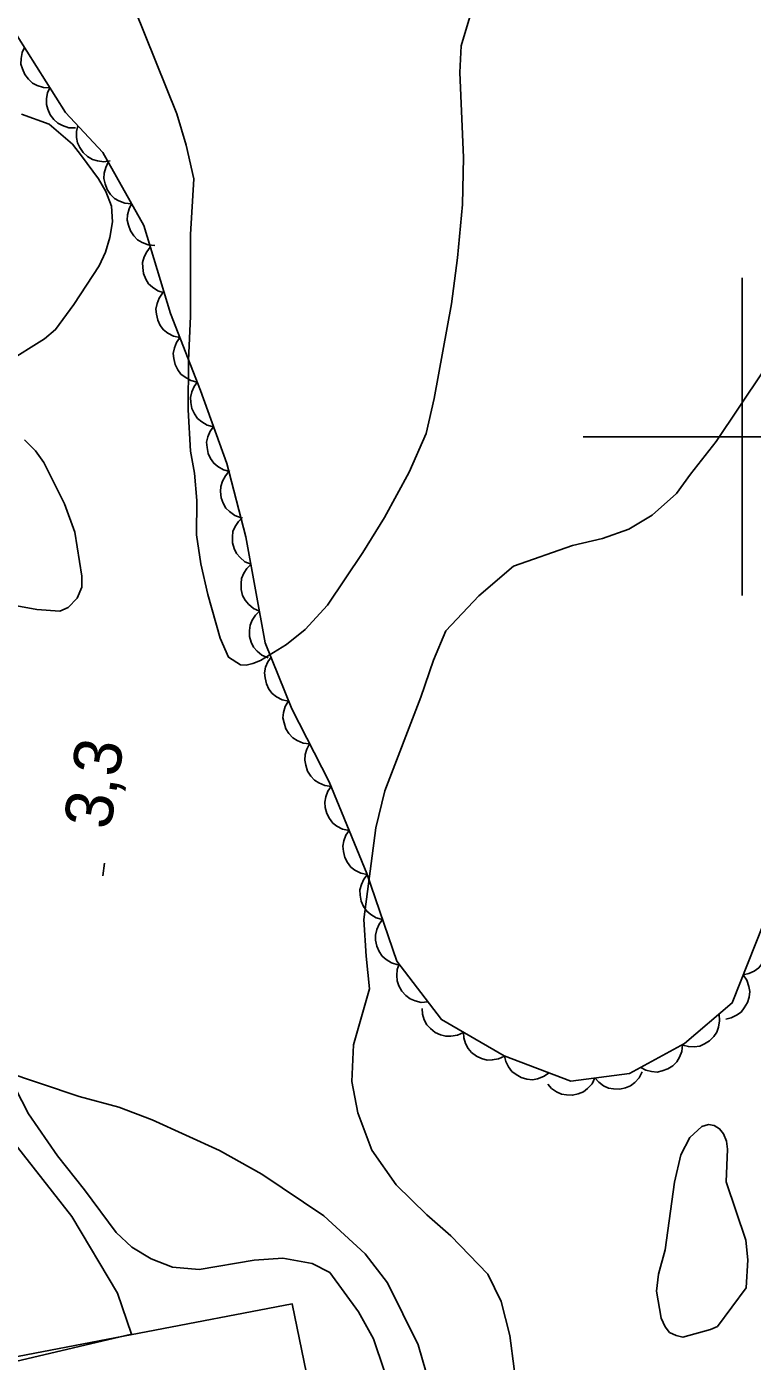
# Model space of a CAD drawing. Extents: x 282461 to 284471, y 5554090 to 5557646.
# Drawn here: x 283354.9 to 283400.7, y 5555541.8 to 5555625.8 of the extents above; entities that cross this region are included whole.
import ezdxf

# ---------------------------------------------------------------- set-up
doc = ezdxf.new("R2010")
doc.units = 0
for name, color, linetype in [('Niveau 1', 7, 'Continuous'), ('Niveau 2', 7, 'Continuous'), ('Niveau 22', 7, 'Continuous'), ('Niveau 3', 7, 'Continuous'), ('Niveau 31', 7, 'Continuous'), ('Niveau 44', 7, 'Continuous'), ('Niveau 52', 7, 'Continuous'), ('Niveau 61', 7, 'Continuous')]:
    doc.layers.add(name, color=color, linetype=linetype)

msp = doc.modelspace()

# ---------------------------------------------------------------- linework, layer by layer
at = {"layer": 'Niveau 1'}
msp.add_lwpolyline([(283400.26, 5555546.4), (283398.45, 5555543.97), (283398.01, 5555543.77), (283396.28, 5555543.29), (283395.84, 5555543.39), (283395.44, 5555543.58), (283395.15, 5555543.94), (283394.9, 5555544.5), (283394.62, 5555546.2), (283394.74, 5555547.26), (283395.15, 5555548.79), (283395.74, 5555553.05), (283396.14, 5555554.77), (283396.71, 5555555.86), (283397.46, 5555556.57), (283397.88, 5555556.69), (283398.24, 5555556.62), (283398.59, 5555556.42), (283398.84, 5555556.09), (283399.03, 5555555.64), (283399.09, 5555555.14), (283399.01, 5555553.08), (283400.25, 5555549.4), (283400.37, 5555548.16), (283400.26, 5555546.4)], dxfattribs=at)
at = {"layer": 'Niveau 2'}
for points in [[(283361.73, 5555626.91), (283364.39, 5555620.34), (283364.98, 5555618.36), (283365.46, 5555616.23), (283365.24, 5555612.73), (283365.24, 5555607.59), (283365.11, 5555604.79), (283365.09, 5555601.7), (283365.25, 5555599.09), (283365.5, 5555597.7), (283365.64, 5555595.99), (283365.62, 5555593.82), (283365.9, 5555591.99), (283366.34, 5555590.06), (283367.12, 5555587.31), (283367.64, 5555586.11), (283368.4, 5555585.64), (283368.76, 5555585.62), (283369.18, 5555585.71), (283369.65, 5555585.9), (283371.3, 5555586.91), (283372.46, 5555587.86), (283373.88, 5555589.39), (283376.11, 5555592.71), (283377.48, 5555594.91), (283379.02, 5555597.77), (283380.09, 5555600.21), (283380.61, 5555602.41), (283381.69, 5555608.37), (283382.07, 5555611.27), (283382.38, 5555614.62), (283382.44, 5555617.59), (283382.21, 5555622.93), (283382.31, 5555624.62), (283383.36, 5555628.14)], [(283353.63, 5555604.65), (283356.05, 5555606.17), (283356.74, 5555606.75), (283357.89, 5555608.32), (283359.49, 5555610.76), (283359.89, 5555611.62), (283360.17, 5555612.55), (283360.33, 5555613.53), (283360.27, 5555614.52), (283359.91, 5555615.44), (283359.44, 5555616.24), (283358.38, 5555617.68), (283357.8, 5555618.43), (283356.34, 5555619.69), (283354.59, 5555620.31)], [(283376.53, 5555565.24), (283376.31, 5555567.29), (283376.17, 5555569.6), (283376.93, 5555575.38), (283377.49, 5555577.69), (283379.76, 5555583.6), (283380.55, 5555585.92), (283381.34, 5555587.77), (283383.41, 5555589.98), (283385.6, 5555591.84), (283389.31, 5555593.15), (283391.21, 5555593.59), (283392.86, 5555594.18), (283394.34, 5555595.06), (283395.88, 5555596.42), (283396.75, 5555597.65), (283398.38, 5555599.7), (283401.31, 5555604.09)], [(283355.57, 5555589.12), (283357.02, 5555589.02), (283357.54, 5555589.25), (283358.11, 5555589.83), (283358.39, 5555590.53), (283358.39, 5555591.22), (283357.96, 5555593.99), (283357.3, 5555595.78), (283356.01, 5555598.37), (283355.48, 5555599.11), (283354.78, 5555599.8)], [(283354.29, 5555589.34), (283355.57, 5555589.12)], [(283376.53, 5555565.24), (283375.52, 5555561.71), (283375.42, 5555559.4), (283375.79, 5555557.43), (283376.68, 5555555.07), (283378.2, 5555552.89), (283380.13, 5555551), (283381.65, 5555549.68), (283383.99, 5555547.27), (283384.82, 5555545.54), (283385.36, 5555543.41), (283385.92, 5555539.2)], [(283369.26, 5555548.15), (283365.79, 5555547.55), (283364.11, 5555547.71), (283362.77, 5555548.22), (283361.55, 5555548.96), (283360.55, 5555549.88), (283358.56, 5555552.58), (283356.86, 5555554.71), (283355.04, 5555557.35), (283353.8, 5555559.77)], [(283378.09, 5555539.26), (283376.78, 5555543.18), (283375.84, 5555544.9), (283374.02, 5555547.37), (283372.92, 5555547.94), (283371.06, 5555548.28), (283369.26, 5555548.15)]]:
    msp.add_lwpolyline(points, dxfattribs=at)
at = {"layer": 'Niveau 22'}
msp.add_lwpolyline([(283349.4, 5555561.79), (283350.69, 5555561.14), (283353.41, 5555560.07), (283358.23, 5555558.45), (283360.73, 5555557.77), (283362.82, 5555556.98), (283367.07, 5555555.04), (283369.75, 5555553.56), (283373.64, 5555550.94), (283376.26, 5555548.55), (283377.66, 5555546.71), (283379.59, 5555542.81), (283380.55, 5555539.47)], dxfattribs=at)
at = {"layer": 'Niveau 3'}
msp.add_line((283359.71, 5555572.35), (283359.83, 5555573.14), dxfattribs=at)
at = {"layer": 'Niveau 31'}
msp.add_lwpolyline([(283332.92, 5555562.28), (283315.7, 5555550.77), (283345.38, 5555506.54), (283354.62, 5555512.7), (283344.26, 5555528.46), (283373.89, 5555534.47), (283371.66, 5555545.39), (283342.71, 5555539.85), (283335.8, 5555549.99), (283339.42, 5555552.54), (283332.92, 5555562.28)], dxfattribs=at)
at = {"layer": 'Niveau 44'}
for points in [[(283405.08, 5555580.24), (283402.32, 5555571.75), (283399.37, 5555564.34), (283396.38, 5555561.78), (283392.92, 5555559.9), (283389.21, 5555559.42), (283385.02, 5555561.01), (283381.06, 5555563.29), (283378.25, 5555566.97), (283376.35, 5555572.5), (283373.98, 5555578.26), (283371.62, 5555582.86), (283369.96, 5555587.01), (283368.74, 5555593.7), (283367.54, 5555598.31), (283365.87, 5555602.92), (283363.98, 5555607.76), (283362.3, 5555613.29), (283359.71, 5555617.9), (283357.37, 5555620.42), (283354.32, 5555625.25)], [(283356.38, 5555621.98), (283355.97, 5555621.99), (283355.58, 5555622.12), (283355.29, 5555622.27), (283355.03, 5555622.51), (283354.81, 5555622.8), (283354.66, 5555623.16), (283354.56, 5555623.47), (283354.57, 5555623.82), (283354.64, 5555624.19), (283354.78, 5555624.52)], [(283357.99, 5555619.45), (283357.57, 5555619.46), (283357.18, 5555619.59), (283356.89, 5555619.74), (283356.63, 5555619.98), (283356.41, 5555620.27), (283356.26, 5555620.62), (283356.17, 5555620.93), (283356.17, 5555621.29), (283356.24, 5555621.65), (283356.38, 5555621.98)], [(283360.19, 5555617.38), (283359.78, 5555617.31), (283359.38, 5555617.37), (283359.06, 5555617.46), (283358.76, 5555617.65), (283358.49, 5555617.9), (283358.28, 5555618.22), (283358.13, 5555618.51), (283358.07, 5555618.85), (283358.07, 5555619.23), (283358.15, 5555619.58)], [(283361.53, 5555614.67), (283361.11, 5555614.7), (283360.73, 5555614.85), (283360.45, 5555615.01), (283360.2, 5555615.26), (283359.99, 5555615.57), (283359.86, 5555615.93), (283359.79, 5555616.25), (283359.81, 5555616.6), (283359.9, 5555616.96), (283360.06, 5555617.28)], [(283363, 5555612.05), (283362.58, 5555612.09), (283362.2, 5555612.24), (283361.91, 5555612.4), (283361.67, 5555612.65), (283361.46, 5555612.96), (283361.33, 5555613.32), (283361.25, 5555613.63), (283361.28, 5555613.98), (283361.37, 5555614.34), (283361.53, 5555614.67)], [(283363.58, 5555609.06), (283363.19, 5555609.19), (283362.85, 5555609.41), (283362.6, 5555609.63), (283362.42, 5555609.93), (283362.28, 5555610.28), (283362.23, 5555610.66), (283362.22, 5555610.98), (283362.32, 5555611.32), (283362.49, 5555611.65), (283362.71, 5555611.93)], [(283364.57, 5555606.24), (283364.17, 5555606.33), (283363.81, 5555606.53), (283363.55, 5555606.73), (283363.34, 5555607.01), (283363.18, 5555607.34), (283363.1, 5555607.72), (283363.07, 5555608.04), (283363.14, 5555608.39), (283363.28, 5555608.73), (283363.48, 5555609.03)], [(283365.67, 5555603.44), (283365.26, 5555603.54), (283364.91, 5555603.74), (283364.64, 5555603.94), (283364.44, 5555604.22), (283364.27, 5555604.55), (283364.19, 5555604.93), (283364.16, 5555605.25), (283364.24, 5555605.6), (283364.37, 5555605.94), (283364.57, 5555606.24)], [(283366.7, 5555600.63), (283366.29, 5555600.73), (283365.95, 5555600.94), (283365.69, 5555601.15), (283365.49, 5555601.44), (283365.33, 5555601.77), (283365.27, 5555602.15), (283365.24, 5555602.47), (283365.32, 5555602.82), (283365.47, 5555603.16), (283365.68, 5555603.45)], [(283367.72, 5555597.81), (283367.32, 5555597.91), (283366.97, 5555598.12), (283366.71, 5555598.33), (283366.51, 5555598.62), (283366.35, 5555598.95), (283366.29, 5555599.33), (283366.26, 5555599.66), (283366.34, 5555600), (283366.49, 5555600.34), (283366.7, 5555600.63)], [(283368.43, 5555594.9), (283368.04, 5555595.03), (283367.71, 5555595.28), (283367.47, 5555595.51), (283367.3, 5555595.81), (283367.17, 5555596.16), (283367.14, 5555596.54), (283367.15, 5555596.87), (283367.26, 5555597.2), (283367.44, 5555597.53), (283367.67, 5555597.8)], [(283369.06, 5555591.97), (283368.67, 5555592.13), (283368.37, 5555592.4), (283368.15, 5555592.65), (283368, 5555592.96), (283367.9, 5555593.32), (283367.89, 5555593.7), (283367.92, 5555594.03), (283368.06, 5555594.35), (283368.26, 5555594.66), (283368.52, 5555594.92)], [(283369.59, 5555589.02), (283369.21, 5555589.18), (283368.9, 5555589.45), (283368.68, 5555589.7), (283368.53, 5555590.01), (283368.44, 5555590.37), (283368.43, 5555590.75), (283368.46, 5555591.08), (283368.6, 5555591.4), (283368.8, 5555591.71), (283369.06, 5555591.97)], [(283370.13, 5555586.07), (283369.75, 5555586.24), (283369.44, 5555586.5), (283369.22, 5555586.75), (283369.07, 5555587.06), (283368.97, 5555587.42), (283368.97, 5555587.8), (283369, 5555588.13), (283369.14, 5555588.45), (283369.34, 5555588.76), (283369.59, 5555589.02)], [(283371.43, 5555583.34), (283371.02, 5555583.43), (283370.67, 5555583.62), (283370.4, 5555583.82), (283370.19, 5555584.1), (283370.03, 5555584.43), (283369.95, 5555584.81), (283369.91, 5555585.13), (283369.98, 5555585.48), (283370.11, 5555585.82), (283370.32, 5555586.12)], [(283372.75, 5555580.65), (283372.34, 5555580.7), (283371.97, 5555580.86), (283371.69, 5555581.04), (283371.45, 5555581.3), (283371.25, 5555581.61), (283371.14, 5555581.98), (283371.07, 5555582.29), (283371.11, 5555582.64), (283371.21, 5555583), (283371.39, 5555583.32)], [(283374.12, 5555577.98), (283373.71, 5555578.03), (283373.34, 5555578.2), (283373.05, 5555578.37), (283372.82, 5555578.63), (283372.62, 5555578.94), (283372.51, 5555579.31), (283372.44, 5555579.63), (283372.48, 5555579.98), (283372.58, 5555580.33), (283372.75, 5555580.65)], [(283375.24, 5555575.2), (283374.83, 5555575.28), (283374.47, 5555575.48), (283374.21, 5555575.67), (283374, 5555575.95), (283373.83, 5555576.28), (283373.74, 5555576.66), (283373.7, 5555576.98), (283373.77, 5555577.32), (283373.9, 5555577.67), (283374.1, 5555577.97)], [(283376.38, 5555572.43), (283375.97, 5555572.51), (283375.61, 5555572.71), (283375.35, 5555572.9), (283375.14, 5555573.18), (283374.97, 5555573.51), (283374.88, 5555573.88), (283374.84, 5555574.21), (283374.91, 5555574.55), (283375.04, 5555574.9), (283375.24, 5555575.2)], [(283377.35, 5555569.59), (283376.95, 5555569.7), (283376.6, 5555569.91), (283376.35, 5555570.12), (283376.15, 5555570.42), (283376, 5555570.75), (283375.94, 5555571.13), (283375.92, 5555571.46), (283376.01, 5555571.8), (283376.16, 5555572.14), (283376.38, 5555572.42)], [(283378.32, 5555566.75), (283377.92, 5555566.86), (283377.58, 5555567.08), (283377.32, 5555567.29), (283377.13, 5555567.58), (283376.98, 5555567.92), (283376.91, 5555568.3), (283376.9, 5555568.62), (283376.98, 5555568.96), (283377.13, 5555569.3), (283377.35, 5555569.59)], [(283401.19, 5555568.9), (283401.42, 5555568.56), (283401.54, 5555568.17), (283401.6, 5555567.84), (283401.56, 5555567.5), (283401.45, 5555567.14), (283401.25, 5555566.81), (283401.05, 5555566.56), (283400.76, 5555566.35), (283400.43, 5555566.2), (283400.08, 5555566.12)], [(283380.21, 5555564.41), (283379.79, 5555564.38), (283379.4, 5555564.48), (283379.09, 5555564.6), (283378.81, 5555564.81), (283378.56, 5555565.09), (283378.38, 5555565.42), (283378.26, 5555565.73), (283378.24, 5555566.08), (283378.27, 5555566.45), (283378.39, 5555566.79)], [(283400.08, 5555566.12), (283400.31, 5555565.77), (283400.43, 5555565.38), (283400.49, 5555565.06), (283400.45, 5555564.71), (283400.34, 5555564.36), (283400.14, 5555564.03), (283399.94, 5555563.77), (283399.65, 5555563.57), (283399.32, 5555563.41), (283398.97, 5555563.33)], [(283382.44, 5555562.49), (283382.07, 5555562.31), (283381.66, 5555562.25), (283381.33, 5555562.24), (283381, 5555562.33), (283380.66, 5555562.49), (283380.37, 5555562.73), (283380.14, 5555562.96), (283379.98, 5555563.28), (283379.87, 5555563.63), (283379.84, 5555563.99)], [(283398.55, 5555563.63), (283398.59, 5555563.22), (283398.52, 5555562.82), (283398.42, 5555562.51), (283398.22, 5555562.22), (283397.96, 5555561.95), (283397.63, 5555561.76), (283397.34, 5555561.62), (283396.99, 5555561.58), (283396.62, 5555561.59), (283396.27, 5555561.68)], [(283385.04, 5555561), (283384.66, 5555560.82), (283384.26, 5555560.75), (283383.93, 5555560.74), (283383.59, 5555560.84), (283383.26, 5555560.99), (283382.96, 5555561.23), (283382.74, 5555561.47), (283382.58, 5555561.78), (283382.47, 5555562.14), (283382.44, 5555562.49)], [(283396.25, 5555561.71), (283396.21, 5555561.29), (283396.06, 5555560.92), (283395.89, 5555560.63), (283395.63, 5555560.39), (283395.33, 5555560.19), (283394.96, 5555560.06), (283394.65, 5555559.99), (283394.3, 5555560.02), (283393.94, 5555560.11), (283393.62, 5555560.28)], [(283387.84, 5555559.94), (283387.5, 5555559.7), (283387.12, 5555559.57), (283386.79, 5555559.51), (283386.44, 5555559.55), (283386.09, 5555559.65), (283385.76, 5555559.84), (283385.49, 5555560.03), (283385.29, 5555560.32), (283385.12, 5555560.65), (283385.04, 5555561)], [(283390.73, 5555559.62), (283390.55, 5555559.24), (283390.27, 5555558.95), (283390.01, 5555558.74), (283389.68, 5555558.61), (283389.32, 5555558.53), (283388.94, 5555558.55), (283388.62, 5555558.59), (283388.3, 5555558.75), (283388, 5555558.96), (283387.76, 5555559.23)], [(283393.71, 5555560), (283393.52, 5555559.63), (283393.24, 5555559.33), (283392.98, 5555559.13), (283392.66, 5555559), (283392.3, 5555558.92), (283391.91, 5555558.93), (283391.59, 5555558.98), (283391.27, 5555559.13), (283390.97, 5555559.35), (283390.73, 5555559.62)]]:
    msp.add_lwpolyline(points, dxfattribs=at)
at = {"layer": 'Niveau 52'}
msp.add_lwpolyline([(283342.52, 5555539.02), (283361.53, 5555543.48), (283360.64, 5555546.07), (283357.76, 5555550.9), (283351.04, 5555559.44)], dxfattribs=at)
at = {"layer": 'Niveau 61'}
for points in [[(283400, 5555590), (283400, 5555610)], [(283390, 5555600), (283410, 5555600)]]:
    msp.add_lwpolyline(points, dxfattribs=at)

# ---------------------------------------------------------------- texts
at = {"layer": 'Niveau 3'}
msp.add_text('3,3  ', height=3, rotation=81.09575, dxfattribs=at).set_placement((283360.19, 5555575.19))

doc.saveas('drawing.dxf')
